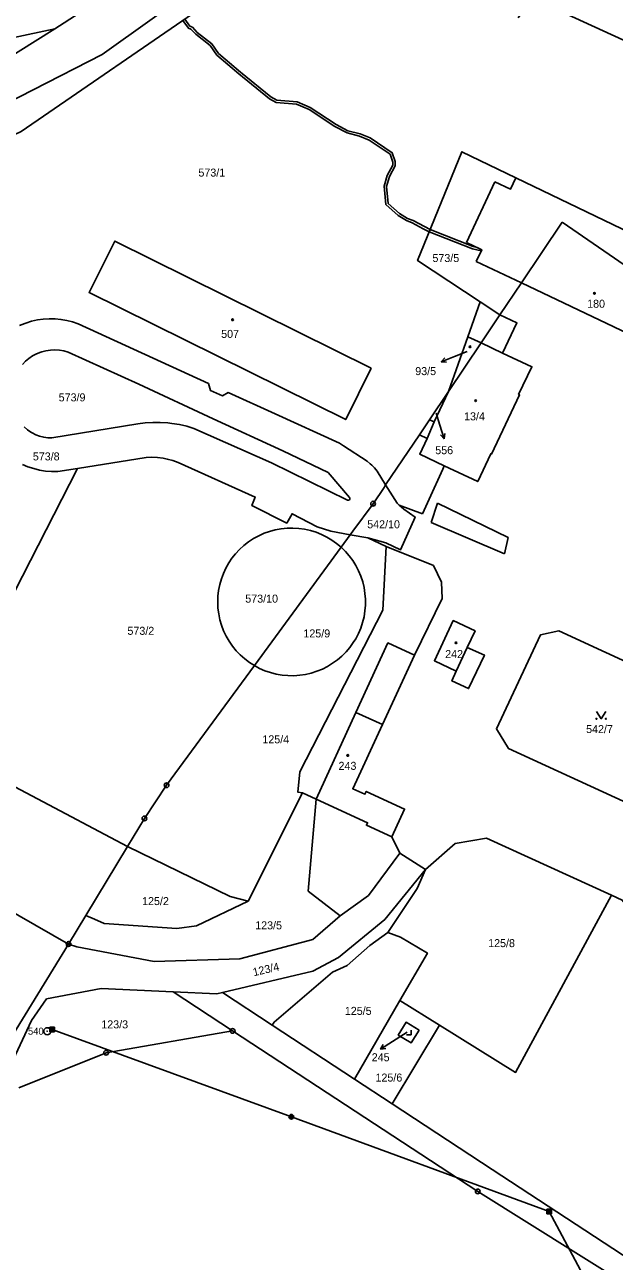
# Model space of a CAD drawing. Extents: x -758582 to -751794, y -998770 to -994350.
# Drawn here: x -755995.1 to -755869.9, y -996103.7 to -995841.1 of the extents above; entities that cross this region are included whole.
import ezdxf

# ---------------------------------------------------------------- set-up
doc = ezdxf.new("R2010")
doc.units = 0
for name, color, linetype in [('Hranice parcel', 7, 'Continuous'), ('Parcelní čísla', 7, 'Continuous'), ('Pop  PČ popisy', 7, 'Continuous'), ('Poz předměty', 7, 'Continuous'), ('Vnitřní kresba', 7, 'Continuous'), ('Věcná břemena k části', 7, 'Continuous'), ('Značky bodu BP', 7, 'Continuous'), ('Značky budov', 7, 'Continuous'), ('Značky kultur', 7, 'Continuous')]:
    doc.layers.add(name, color=color, linetype=linetype)

msp = doc.modelspace()

# ---------------------------------------------------------------- linework, layer by layer
at = {"layer": 'Hranice parcel'}
for p, q in [((-755983.5, -995838.59), (-755988.7, -995841.97)), ((-755988.7, -995841.97), (-756019.11, -995848.38)), ((-755895.29, -995874.41), (-755901.28, -995887.36)), ((-755880.95, -995882.99), (-755889.64, -995895.93)), ((-755880.95, -995882.99), (-755889.64, -995895.93)), ((-755899.23, -995891.37), (-755889.64, -995895.93)), ((-755889.64, -995895.93), (-755894.18, -995902.68)), ((-755889.64, -995895.93), (-755894.18, -995902.68)), ((-755894.18, -995902.68), (-755898.36, -995899.93)), ((-755905.1, -995918.95), (-755909.16, -995924.99)), ((-755905.1, -995918.95), (-755909.16, -995924.99)), ((-755971.08, -995925.87), (-755989.3, -995928.82)), ((-755909.16, -995924.99), (-755911.28, -995928.16)), ((-755909.16, -995924.99), (-755911.28, -995928.16)), ((-755918.46, -995938.83), (-755911.28, -995928.16)), ((-755918.46, -995938.83), (-755911.28, -995928.16)), ((-755969.33, -995932.97), (-755983.91, -995935.32)), ((-755983.91, -995935.32), (-755988.08, -995936)), ((-755920.28, -995935.93), (-755918.46, -995938.83)), ((-755930.08, -995948.65), (-755932.99, -995947.71)), ((-755925.96, -995949.41), (-755930.08, -995948.65)), ((-755927.9, -995952.06), (-755925.96, -995949.41)), ((-755927.9, -995952.06), (-755925.96, -995949.41)), ((-755922.24, -995950.08), (-755925.96, -995949.41)), ((-755927.9, -995952.06), (-755946.33, -995977.2)), ((-755927.9, -995952.06), (-755946.33, -995977.2)), ((-755947.66, -996027.24), (-755936.08, -996004.23)), ((-755933.22, -996005.59), (-755936.08, -996004.23)), ((-755915.42, -996017.08), (-755917.11, -996013.59)), ((-755973.27, -996015.65), (-755982.1, -996030.26)), ((-755973.27, -996015.65), (-755982.1, -996030.26)), ((-755910.01, -996020.55), (-755915.42, -996017.08)), ((-755982.1, -996030.26), (-755985.78, -996036.35)), ((-755982.1, -996030.26), (-755985.78, -996036.35)), ((-755985.78, -996036.35), (-756000.15, -996059.81)), ((-755985.78, -996036.35), (-756000.15, -996059.81)), ((-755950.94, -996054.8), (-755963.59, -996046.51)), ((-755925.07, -996065.04), (-755915.43, -996048.38)), ((-755907.04, -996053.58), (-755915.43, -996048.38)), ((-755925.07, -996065.04), (-755942.55, -996053.58)), ((-755907.04, -996053.58), (-755917.08, -996070.28)), ((-755917.08, -996070.28), (-755925.07, -996065.04))]:
    msp.add_line(p, q, dxfattribs=at)
for points in [[(-755957.41, -995832.15), (-755978.63, -995847.4), (-756008.02, -995862.42), (-756030.26, -995877.93), (-756044.68, -995899.13), (-756052.22, -995911.9), (-756068.45, -995948.84), (-756068.67, -995953.08)], [(-755954.75, -995832.96), (-755955.85, -995836.29), (-755995.87, -995863.75), (-756012.13, -995871.42), (-756023.02, -995881.32), (-756035.99, -995895.37), (-756047.63, -995915.1), (-756068.67, -995953.08)], [(-755890.34, -995839.6), (-755887.3, -995835.46), (-755731.32, -995906.85), (-755733.82, -995912.03)], [(-756075.68, -995969.76), (-756080.62, -995957.32), (-756077.28, -995946.3), (-756061.36, -995910.37), (-756053.83, -995896.3), (-756038.56, -995872.5), (-756017.08, -995858.16), (-756004.36, -995851.68), (-755988.7, -995841.97)], [(-755898.36, -995899.93), (-755911.68, -995891.16), (-755902.31, -995868.06), (-755890.8, -995873.61)], [(-755890.8, -995873.61), (-755891.92, -995875.97), (-755895.29, -995874.41)], [(-755838.22, -995896.38), (-755846.2, -995892.67), (-755859.98, -995886.26), (-755860.82, -995888.07), (-755890.8, -995873.61)], [(-755843.88, -995908.55), (-755851.23, -995903.48), (-755880.95, -995882.99)], [(-755843.88, -995908.55), (-755851.23, -995903.48), (-755880.95, -995882.99)], [(-755921.51, -995914.02), (-755975.99, -995887.02), (-755981.41, -995897.95), (-755926.93, -995924.95), (-755921.51, -995914.02)], [(-755901.28, -995887.36), (-755898.04, -995888.86), (-755899.23, -995891.37)], [(-755889.64, -995895.93), (-755859.43, -995910.26), (-755855.31, -995912.22), (-755855.98, -995913.64), (-755859.18, -995912.1), (-755859.32, -995912.41), (-755862.62, -995919.61), (-755851.47, -995924.89), (-755847.98, -995917.37), (-755843.88, -995908.55)], [(-755898.36, -995899.93), (-755901, -995907.38), (-755905.1, -995918.95)], [(-755996.22, -995904.99), (-755995.06, -995904.51), (-755994.84, -995904.43), (-755993.64, -995904.05), (-755992.41, -995903.78), (-755991.17, -995903.6), (-755989.92, -995903.52), (-755988.66, -995903.54), (-755987.41, -995903.66), (-755986.17, -995903.88), (-755984.96, -995904.2), (-755983.77, -995904.61)], [(-755983.77, -995904.61), (-755956.08, -995917.29), (-755955.61, -995918.77), (-755953.11, -995919.9), (-755951.92, -995919.21), (-755941.92, -995923.74), (-755928.28, -995929.99), (-755927.39, -995930.51), (-755922.41, -995933.8)], [(-755911.28, -995928.16), (-755909.61, -995928.94), (-755911.23, -995932.28), (-755906.02, -995934.75), (-755898.91, -995938.12), (-755896.15, -995932.21), (-755895.97, -995932.29), (-755890.03, -995919.69), (-755890.21, -995919.6), (-755887.38, -995913.71), (-755893.65, -995910.82), (-755890.58, -995904.4), (-755894.18, -995902.68)], [(-755905.1, -995918.95), (-755898.16, -995908.62), (-755894.18, -995902.68)], [(-755905.1, -995918.95), (-755898.16, -995908.62), (-755894.18, -995902.68)], [(-755995.59, -995913.23), (-755994.93, -995912.55), (-755994.21, -995911.94), (-755993.42, -995911.41), (-755992.58, -995910.97), (-755991.7, -995910.61), (-755991.49, -995910.55), (-755990.58, -995910.31), (-755989.64, -995910.17), (-755988.69, -995910.14), (-755987.74, -995910.2), (-755986.81, -995910.36), (-755985.9, -995910.62)], [(-755985.9, -995910.62), (-755970.89, -995917.43), (-755955.06, -995924.77), (-755940.32, -995931.61), (-755930.67, -995936.2), (-755926.14, -995941.47)], [(-755905.1, -995918.95), (-755908.17, -995925.45), (-755909.16, -995924.99)], [(-755959.15, -995926.81), (-755960.68, -995926.36), (-755962.24, -995926.01), (-755963.82, -995925.76), (-755964.71, -995925.66), (-755966.3, -995925.56), (-755967.9, -995925.57), (-755969.49, -995925.67), (-755971.08, -995925.87)], [(-755989.3, -995928.82), (-755990.18, -995928.81), (-755991.06, -995928.69), (-755991.92, -995928.48), (-755992.75, -995928.18), (-755993.53, -995927.78), (-755993.81, -995927.61), (-755994.53, -995927.1), (-755995.18, -995926.5)], [(-755926.52, -995942.05), (-755942.7, -995934.14), (-755959.15, -995926.81)], [(-755962.5, -995934.08), (-755963.65, -995933.66), (-755964.82, -995933.33), (-755965.68, -995933.15), (-755966.89, -995932.99), (-755968.11, -995932.93), (-755969.33, -995932.97)], [(-755922.41, -995933.8), (-755921.71, -995934.32), (-755921.4, -995934.6), (-755920.8, -995935.23), (-755920.28, -995935.93)], [(-755973.27, -996015.65), (-756013.93, -995994.11), (-755983.91, -995935.32)], [(-755988.08, -995936), (-755989.37, -995935.99), (-755990.65, -995935.88), (-755991.92, -995935.67), (-755993.18, -995935.36), (-755994.4, -995934.96), (-755995.59, -995934.46)], [(-755932.99, -995947.71), (-755938.33, -995944.95), (-755939.44, -995946.93), (-755946.84, -995943.22), (-755946.13, -995941.42), (-755962.5, -995934.08)], [(-755918.46, -995938.83), (-755918.8, -995939.34), (-755921.13, -995942.81), (-755925.39, -995948.63), (-755925.96, -995949.41)], [(-755918.46, -995938.83), (-755918.8, -995939.34), (-755921.13, -995942.81), (-755925.39, -995948.63), (-755925.96, -995949.41)], [(-755918.46, -995938.83), (-755916.02, -995942.69), (-755915.58, -995943.16), (-755914.56, -995943.98), (-755912.22, -995945.66), (-755915.27, -995952.6), (-755918.39, -995951.13), (-755922.24, -995950.08)], [(-755926.14, -995941.47), (-755926.03, -995941.62), (-755926.02, -995941.81), (-755926.04, -995941.88), (-755926.16, -995942.02), (-755926.34, -995942.09), (-755926.52, -995942.05)], [(-755946.33, -995977.2), (-755947.39, -995976.53), (-755948.38, -995975.77), (-755949.32, -995974.94), (-755950.19, -995974.04), (-755950.98, -995973.07), (-755951.69, -995972.03), (-755952.31, -995970.95), (-755952.85, -995969.82), (-755953.3, -995968.65), (-755953.65, -995967.45), (-755953.9, -995966.22), (-755954.06, -995964.98), (-755954.11, -995963.73), (-755954.07, -995962.48), (-755953.92, -995961.23), (-755953.68, -995960.01), (-755953.34, -995958.8), (-755952.91, -995957.63), (-755952.38, -995956.49), (-755951.76, -995955.4), (-755951.1, -995954.42), (-755950.32, -995953.44), (-755949.47, -995952.52), (-755948.54, -995951.68), (-755947.56, -995950.91), (-755946.51, -995950.22), (-755945.41, -995949.62), (-755944.27, -995949.11), (-755943.09, -995948.69), (-755941.88, -995948.37), (-755940.65, -995948.14), (-755939.4, -995948.02), (-755938.15, -995947.99), (-755936.9, -995948.06), (-755935.66, -995948.23), (-755934.44, -995948.51), (-755933.24, -995948.87), (-755932.08, -995949.34), (-755930.95, -995949.89), (-755929.88, -995950.53), (-755928.86, -995951.26), (-755927.9, -995952.06)], [(-755927.9, -995952.06), (-755927.01, -995952.94), (-755926.18, -995953.88), (-755925.44, -995954.89), (-755924.78, -995955.95), (-755924.2, -995957.06), (-755923.72, -995958.21), (-755923.33, -995959.41), (-755923.04, -995960.62), (-755922.84, -995961.86), (-755922.74, -995963.11), (-755922.75, -995964.36), (-755922.85, -995965.6), (-755923.05, -995966.84), (-755923.35, -995968.06), (-755923.75, -995969.24), (-755924.24, -995970.39), (-755924.82, -995971.5), (-755925.32, -995972.31), (-755926.05, -995973.33), (-755926.86, -995974.29), (-755927.74, -995975.17), (-755928.7, -995975.99), (-755929.71, -995976.72), (-755930.78, -995977.37), (-755931.89, -995977.94), (-755933.05, -995978.41), (-755934.24, -995978.79), (-755935.46, -995979.08), (-755936.7, -995979.26), (-755937.95, -995979.35), (-755939.2, -995979.33), (-755940.45, -995979.22), (-755941.68, -995979.01), (-755942.89, -995978.7), (-755944.08, -995978.29), (-755945.23, -995977.79), (-755946.33, -995977.2)], [(-755936.08, -996004.23), (-755937.12, -996004.07), (-755936.66, -995999.77), (-755919.05, -995965.44), (-755918.33, -995951.88), (-755922.24, -995950.08)], [(-756068.67, -995953.08), (-756069.56, -995960.68), (-756067.71, -995967.98), (-756053.95, -995991.46), (-756046.76, -995998.06), (-756032.07, -996009.82), (-755985.78, -996036.35)], [(-755901.12, -995973.37), (-755899.45, -995969.83), (-755904.09, -995967.63), (-755908.11, -995976.16), (-755903.49, -995978.39), (-755904.37, -995980.47), (-755900.85, -995982.08), (-755897.47, -995974.98), (-755901.12, -995973.37)], [(-755881.65, -995969.81), (-755852.64, -995983.18), (-755864.51, -996007.63), (-755892.38, -995994.84), (-755894.94, -995990.64), (-755885.57, -995970.64), (-755881.65, -995969.81)], [(-755917.11, -996013.59), (-755914.42, -996007.67), (-755922.59, -996003.92), (-755922.87, -996004.55), (-755925.45, -996003.37), (-755919.14, -995989.7), (-755912.35, -995974.97), (-755917.97, -995972.39), (-755924.75, -995987.15), (-755933.22, -996005.59)], [(-755973.27, -996015.65), (-755969.66, -996009.67), (-755964.96, -996002.63), (-755946.33, -995977.2)], [(-755973.27, -996015.65), (-755969.66, -996009.67), (-755964.96, -996002.63), (-755946.33, -995977.2)], [(-755933.22, -996005.59), (-755922.28, -996010.6), (-755922.52, -996011.12), (-755917.11, -996013.59)], [(-755870.52, -996025.97), (-755897.02, -996013.84), (-755903.66, -996014.97), (-755910.01, -996020.55)], [(-755915.42, -996017.08), (-755922.12, -996026.04), (-755928.11, -996030.34), (-755933.94, -996035.42), (-755949.41, -996039.52), (-755967.61, -996040.03), (-755984, -996036.96), (-755985.78, -996036.35)], [(-755947.66, -996027.24), (-755951.5, -996026.24), (-755973.27, -996015.65)], [(-755917.99, -996033.91), (-755911.75, -996024.56), (-755910.01, -996020.55)], [(-755870.52, -996025.97), (-755890.86, -996063.61), (-755907.04, -996053.58)], [(-755861.66, -996041.59), (-755860.78, -996037.07), (-755864.02, -996032.18), (-755868.2, -996027.04), (-755870.52, -996025.97)], [(-755982.1, -996030.26), (-755980.24, -996031.09), (-755978.23, -996031.98), (-755962.82, -996033.07), (-755958.62, -996032.5), (-755947.66, -996027.24)], [(-755942.55, -996053.58), (-755942.12, -996052.93), (-755929.77, -996042.32), (-755926.6, -996040.9), (-755921.84, -996036.68), (-755917.99, -996033.91)], [(-755915.43, -996048.38), (-755909.59, -996038.28), (-755915.32, -996034.91), (-755917.99, -996033.91)], [(-755963.59, -996046.51), (-755978.88, -996045.81), (-755990.46, -996047.99), (-755993.62, -996052.63), (-755998.48, -996062.9)], [(-755963.59, -996046.51), (-755954.32, -996046.94), (-755953.11, -996046.66), (-755942.55, -996053.58)], [(-755950.94, -996054.8), (-755977.82, -996059.45), (-755996.34, -996066.87)], [(-755908.77, -996222.54), (-755855.98, -996157.25), (-755836.88, -996128.85), (-755845.18, -996122.52), (-755898.9, -996088.9), (-755950.94, -996054.8)], [(-755911.37, -996054.64), (-755914.1, -996052.98), (-755915.77, -996055.7), (-755913.04, -996057.37), (-755911.37, -996054.64)], [(-755831.9, -996128.75), (-755842.53, -996119.13), (-755895.83, -996084.22), (-755917.08, -996070.28)]]:
    msp.add_lwpolyline(points, dxfattribs=at)
at = {"layer": 'Pop  PČ popisy'}
for p, q in [((-755903.86, -995911.58), (-755906.66, -995912.66)), ((-755906.66, -995912.66), (-755905.91, -995911.83)), ((-755906.66, -995912.66), (-755905.55, -995912.76)), ((-755901.12, -995910.51), (-755903.86, -995911.58)), ((-755907.7, -995923.61), (-755906.93, -995926.16)), ((-755906.93, -995926.16), (-755906.05, -995929.03)), ((-755906.05, -995929.03), (-755906.82, -995928.22)), ((-755906.05, -995929.03), (-755905.87, -995927.93)), ((-755917, -996057.08), (-755919.55, -996058.67)), ((-755913.87, -996055.1), (-755917, -996057.08)), ((-755919.55, -996058.67), (-755918.96, -996057.71)), ((-755919.55, -996058.67), (-755918.43, -996058.56))]:
    msp.add_line(p, q, dxfattribs=at)
at = {"layer": 'Poz předměty'}
for p, q in [((-755989.77, -996054.02), (-755988.77, -996054.02)), ((-755989.77, -996055.02), (-755989.77, -996054.02)), ((-755989.77, -996054.22), (-755988.77, -996054.22)), ((-755989.77, -996054.42), (-755988.77, -996054.42)), ((-755989.77, -996054.62), (-755988.77, -996054.62)), ((-755989.77, -996054.82), (-755988.77, -996054.82)), ((-755989.57, -996055.02), (-755989.57, -996054.02)), ((-755989.37, -996055.02), (-755989.37, -996054.02)), ((-755989.27, -996054.52), (-755938.48, -996073.03)), ((-755989.17, -996055.02), (-755989.17, -996054.02)), ((-755988.97, -996055.02), (-755988.97, -996054.02)), ((-755988.77, -996055.02), (-755988.77, -996054.02)), ((-755989.77, -996055.02), (-755988.77, -996055.02)), ((-755938.48, -996073.03), (-755883.71, -996093.19)), ((-755884.21, -996092.69), (-755883.21, -996092.69)), ((-755884.21, -996093.69), (-755884.21, -996092.69)), ((-755884.21, -996092.89), (-755883.21, -996092.89)), ((-755884.21, -996093.09), (-755883.21, -996093.09)), ((-755884.21, -996093.29), (-755883.21, -996093.29)), ((-755884.21, -996093.49), (-755883.21, -996093.49)), ((-755884.21, -996093.69), (-755883.21, -996093.69)), ((-755884.01, -996093.69), (-755884.01, -996092.69)), ((-755883.81, -996093.69), (-755883.81, -996092.69)), ((-755883.71, -996093.19), (-755848.62, -996158.63)), ((-755883.61, -996093.69), (-755883.61, -996092.69)), ((-755883.41, -996093.69), (-755883.41, -996092.69)), ((-755883.21, -996093.69), (-755883.21, -996092.69))]:
    msp.add_line(p, q, dxfattribs=at)
for radius in [0.5, 0.4, 0.3, 0.2, 0.1]:
    msp.add_circle((-755938.48, -996073.03), radius, dxfattribs=at)
at = {"layer": 'Vnitřní kresba'}
for p, q in [((-755901, -995907.38), (-755898.16, -995908.62)), ((-755893.65, -995910.82), (-755898.16, -995908.62)), ((-755909.61, -995928.94), (-755908.17, -995925.45)), ((-755909.22, -995941.84), (-755906.34, -995935.46)), ((-755906.34, -995935.46), (-755906.02, -995934.75)), ((-755909.22, -995941.84), (-755910.63, -995944.96)), ((-755910.63, -995944.96), (-755915.58, -995943.16)), ((-755908.77, -995946.81), (-755907.46, -995942.68)), ((-755892.47, -995950.03), (-755907.46, -995942.68)), ((-755893.24, -995953.49), (-755908.77, -995946.81)), ((-755918.33, -995951.88), (-755908.31, -995955.95)), ((-755892.47, -995950.03), (-755893.24, -995953.49)), ((-755906.6, -995959.47), (-755908.31, -995955.95)), ((-755906.46, -995962.92), (-755906.6, -995959.47)), ((-755912.35, -995974.97), (-755906.46, -995962.92)), ((-755903.49, -995978.39), (-755901.12, -995973.37)), ((-755919.14, -995989.7), (-755924.75, -995987.15)), ((-755933.22, -996005.59), (-755934.9, -996025.13)), ((-755918.63, -996031.13), (-755910.01, -996020.55)), ((-755928.11, -996030.34), (-755934.9, -996025.13)), ((-755918.63, -996031.13), (-755928.43, -996039.22)), ((-755933.88, -996042.15), (-755928.43, -996039.22)), ((-755933.88, -996042.15), (-755953.11, -996046.66))]:
    msp.add_line(p, q, dxfattribs=at)
at = {"layer": 'Věcná břemena k části'}
msp.add_lwpolyline([(-755961.5, -995840.17), (-755960.32, -995841.8), (-755959.79, -995842.03), (-755958.78, -995843.08), (-755955.71, -995845.49), (-755954.32, -995847.51), (-755949.62, -995851.52), (-755943.1, -995856.84), (-755941.67, -995857.56), (-755937.38, -995857.97), (-755934.71, -995859.09), (-755929.25, -995862.68), (-755926.63, -995864.05), (-755923.99, -995864.72), (-755921.96, -995865.56), (-755917.49, -995868.6), (-755916.93, -995870.23), (-755916.95, -995870.9), (-755918.13, -995873.13), (-755918.75, -995875.37), (-755918.41, -995879.28), (-755915.8, -995881.56), (-755914.05, -995882.67), (-755912.8, -995883.15), (-755910.51, -995884.45), (-755909.2, -995885.05), (-755900.02, -995888.69), (-755898.16, -995889.11), (-755898.04, -995888.86), (-755899.02, -995888.41), (-755899.87, -995888.21), (-755909.01, -995884.58), (-755912.59, -995882.69), (-755913.83, -995882.22), (-755915.5, -995881.16), (-755917.93, -995879.04), (-755918.25, -995875.41), (-755917.67, -995873.31), (-755916.45, -995871.03), (-755916.43, -995870.15), (-755917.07, -995868.28), (-755921.72, -995865.12), (-755923.83, -995864.24), (-755926.45, -995863.58), (-755928.99, -995862.24), (-755934.47, -995858.65), (-755937.26, -995857.48), (-755941.53, -995857.08), (-755942.82, -995856.42), (-755949.3, -995851.14), (-755953.94, -995847.17), (-755955.35, -995845.15), (-755958.44, -995842.7), (-755959.5, -995841.61), (-755960, -995841.4), (-755961.08, -995839.88)], dxfattribs=at)
at = {"layer": 'Značky bodu BP'}
for centre, radius in [((-755921.13, -995942.81), 0.5), ((-755921.13, -995942.81), 0.0303), ((-755964.96, -996002.63), 0.5), ((-755964.96, -996002.63), 0.0303), ((-755969.66, -996009.67), 0.5), ((-755969.66, -996009.67), 0.0303), ((-755985.78, -996036.35), 0.5), ((-755985.78, -996036.35), 0.0303), ((-755990.31, -996054.87), 0.75), ((-755990.31, -996054.87), 0.03), ((-755950.94, -996054.8), 0.5), ((-755950.94, -996054.8), 0.0303), ((-755977.82, -996059.45), 0.5), ((-755977.82, -996059.45), 0.0303), ((-755898.9, -996088.9), 0.5), ((-755898.9, -996088.9), 0.0303)]:
    msp.add_circle(centre, radius, dxfattribs=at)
at = {"layer": 'Značky budov'}
for centre in [(-755874.11, -995898.14), (-755950.96, -995903.74), (-755900.56, -995909.48), (-755899.35, -995920.94), (-755903.53, -995972.37), (-755926.5, -995996.3)]:
    msp.add_circle(centre, 0.175, dxfattribs=at)
at = {"layer": 'Značky kultur'}
for p, q in [((-755913.02, -996055.62), (-755913.02, -996054.62)), ((-755914.02, -996055.62), (-755913.02, -996055.62))]:
    msp.add_line(p, q, dxfattribs=at)
msp.add_lwpolyline([(-755873.69, -995986.99), (-755872.69, -995988.49), (-755871.69, -995986.99)], dxfattribs=at)
for centre in [(-755873.69, -995988.49), (-755871.69, -995988.49)]:
    msp.add_circle(centre, 0.1, dxfattribs=at)

# ---------------------------------------------------------------- texts
at = {"layer": 'Parcelní čísla'}
for s, p in [('573/1', (-755958.21, -995873.33)), ('573/5', (-755908.52, -995891.48)), ('180', (-755875.67, -995901.19)), ('507', (-755953.38, -995907.6)), ('93/5', (-755912.17, -995915.5)), ('573/9', (-755987.88, -995921.08)), ('13/4', (-755901.8, -995925.11)), ('556', (-755907.92, -995932.3)), ('573/8', (-755993.37, -995933.62)), ('542/10', (-755922.37, -995948.04)), ('573/10', (-755948.26, -995963.83)), ('573/2', (-755973.28, -995970.67)), ('125/9', (-755935.92, -995971.22)), ('242', (-755905.81, -995975.6)), ('542/7', (-755875.89, -995991.54)), ('125/4', (-755944.63, -995993.72)), ('243', (-755928.46, -995999.35)), ('125/2', (-755970.17, -996028.08)), ('123/5', (-755946.15, -996033.23)), ('125/8', (-755896.69, -996037.01)), ('125/5', (-755927.12, -996051.4)), ('123/3', (-755978.83, -996054.27)), ('245', (-755921.41, -996061.25)), ('125/6', (-755920.61, -996065.57))]:
    msp.add_text(s, height=1.7, dxfattribs=at).set_placement(p)
msp.add_text('123/4', height=1.7, rotation=13, dxfattribs=at).set_placement((-755946.45, -996043.2))
at = {"layer": 'Značky bodu BP'}
msp.add_text('540', height=1.5, dxfattribs=at).set_placement((-755994.41, -996055.62))

doc.saveas('drawing.dxf')
